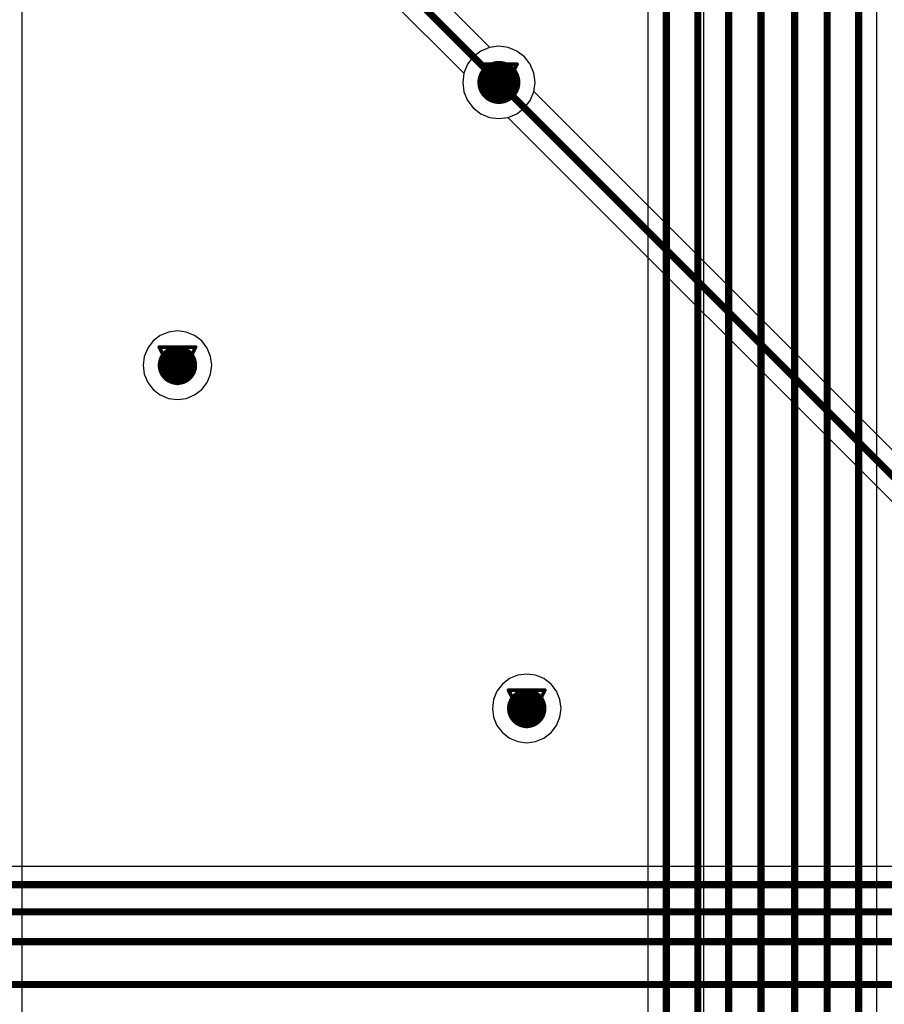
# Model space of a CAD drawing. Header units: millimetres. Extents: x 138 to 555, y 26 to 334.
# Tile 526 of 656: x 270 to 282, y 203 to 217. Entities that reach past the tile are written whole.
import ezdxf

# ---------------------------------------------------------------- set-up
doc = ezdxf.new("R2010")
doc.units = ezdxf.units.MM
for name, color, linetype in [('BottomLayer', 5, 'Continuous'), ('DrillDrawing', 1, 'Continuous'), ('MidLayer1', 16, 'Continuous'), ('MidLayer2', 76, 'Continuous'), ('MidLayer3', 90, 'Continuous'), ('MidLayer4', 156, 'Continuous'), ('MultiLayer', 9, 'Continuous'), ('TopLayer', 1, 'Continuous'), ('ViaHoleLayer', 16, 'Continuous')]:
    doc.layers.add(name, color=color, linetype=linetype)

msp = doc.modelspace()

# ---------------------------------------------------------------- linework, layer by layer
at = {"layer": 'BottomLayer'}
for p, q in [((276.196, 216.101), (276.091, 216.021)), ((276.318, 216.152), (276.196, 216.101)), ((276.448, 216.169), (276.318, 216.152)), ((276.579, 216.152), (276.448, 216.169)), ((276.7, 216.101), (276.579, 216.152)), ((276.805, 216.021), (276.7, 216.101)), ((276.091, 216.021), (276.011, 215.917)), ((276.885, 215.917), (276.805, 216.021)), ((275.961, 215.795), (275.944, 215.664)), ((276.011, 215.917), (275.961, 215.795)), ((276.935, 215.795), (276.885, 215.917)), ((276.952, 215.664), (276.935, 215.795)), ((275.944, 215.664), (275.961, 215.534)), ((276.936, 215.537), (276.952, 215.664)), ((275.961, 215.534), (276.011, 215.412)), ((285.775, 206.698), (276.936, 215.537)), ((276.011, 215.412), (276.091, 215.308)), ((276.091, 215.308), (276.196, 215.228)), ((276.196, 215.228), (276.318, 215.177)), ((276.318, 215.177), (276.448, 215.16)), ((276.448, 215.16), (276.575, 215.177)), ((276.575, 215.177), (285.489, 206.263)), ((296.54, 204.734), (260.411, 204.734))]:
    msp.add_line(p, q, dxfattribs=at)
for points, const_width in [([(276.298, 215.664, 1), (276.598, 215.664, 1)], 0.3), ([(276.423, 215.664, 1), (276.473, 215.664, 1)], 0.05), ([(271.829, 211.721, 1), (272.104, 211.721, 1)], 0.275), ([(276.699, 206.937, 1), (276.974, 206.937, 1)], 0.275)]:
    msp.add_lwpolyline(points, format="xyb", close=True, dxfattribs=dict(at, const_width=const_width))
at = {"layer": 'BottomLayer', "const_width": 0.1}
for points in [[(276.448, 215.664), (285.669, 206.443)], [(260.306, 204.479), (298.592, 204.479)], [(259.949, 204.102), (298.979, 204.102)], [(259.631, 203.685), (299.697, 203.685)], [(259.425, 203.089), (300.418, 203.089)]]:
    msp.add_lwpolyline(points, dxfattribs=at)
at = {"layer": 'DrillDrawing', "const_width": 0.0508}
for points in [[(276.194, 215.918), (276.702, 215.918)], [(276.194, 215.918), (276.448, 215.41)], [(276.448, 215.41), (276.702, 215.918)], [(276.296, 215.817), (276.6, 215.817)], [(276.296, 215.817), (276.448, 215.512)], [(276.448, 215.512), (276.6, 215.817)], [(271.712, 211.975), (272.22, 211.975)], [(271.712, 211.975), (271.966, 211.467)], [(271.966, 211.467), (272.22, 211.975)], [(271.814, 211.874), (272.119, 211.874)], [(271.814, 211.874), (271.966, 211.569)], [(271.966, 211.569), (272.119, 211.874)], [(276.582, 207.191), (277.09, 207.191)], [(276.582, 207.191), (276.836, 206.683)], [(276.836, 206.683), (277.09, 207.191)], [(276.684, 207.09), (276.988, 207.09)], [(276.684, 207.09), (276.836, 206.785)], [(276.836, 206.785), (276.988, 207.09)]]:
    msp.add_lwpolyline(points, dxfattribs=at)
at = {"layer": 'DrillDrawing', "const_width": 0.0254}
for points in [[(276.181, 215.918, 1), (276.207, 215.918, 1)], [(276.181, 215.918, 1), (276.207, 215.918, 1)], [(276.689, 215.918, 1), (276.715, 215.918, 1)], [(276.689, 215.918, 1), (276.715, 215.918, 1)], [(276.283, 215.817, 1), (276.308, 215.817, 1)], [(276.283, 215.817, 1), (276.308, 215.817, 1)], [(276.588, 215.817, 1), (276.613, 215.817, 1)], [(276.588, 215.817, 1), (276.613, 215.817, 1)], [(276.435, 215.512, 1), (276.461, 215.512, 1)], [(276.435, 215.512, 1), (276.461, 215.512, 1)], [(276.435, 215.41, 1), (276.461, 215.41, 1)], [(276.435, 215.41, 1), (276.461, 215.41, 1)], [(271.7, 211.975, 1), (271.725, 211.975, 1)], [(271.7, 211.975, 1), (271.725, 211.975, 1)], [(272.208, 211.975, 1), (272.233, 211.975, 1)], [(272.208, 211.975, 1), (272.233, 211.975, 1)], [(271.801, 211.874, 1), (271.827, 211.874, 1)], [(271.801, 211.874, 1), (271.827, 211.874, 1)], [(272.106, 211.874, 1), (272.132, 211.874, 1)], [(272.106, 211.874, 1), (272.132, 211.874, 1)], [(271.954, 211.569, 1), (271.979, 211.569, 1)], [(271.954, 211.569, 1), (271.979, 211.569, 1)], [(271.954, 211.467, 1), (271.979, 211.467, 1)], [(271.954, 211.467, 1), (271.979, 211.467, 1)], [(276.569, 207.191, 1), (276.595, 207.191, 1)], [(276.569, 207.191, 1), (276.595, 207.191, 1)], [(277.077, 207.191, 1), (277.103, 207.191, 1)], [(277.077, 207.191, 1), (277.103, 207.191, 1)], [(276.671, 207.09, 1), (276.696, 207.09, 1)], [(276.671, 207.09, 1), (276.696, 207.09, 1)], [(276.976, 207.09, 1), (277.001, 207.09, 1)], [(276.976, 207.09, 1), (277.001, 207.09, 1)], [(276.823, 206.785, 1), (276.849, 206.785, 1)], [(276.823, 206.785, 1), (276.849, 206.785, 1)], [(276.823, 206.683, 1), (276.849, 206.683, 1)], [(276.823, 206.683, 1), (276.849, 206.683, 1)]]:
    msp.add_lwpolyline(points, format="xyb", close=True, dxfattribs=at)
at = {"layer": 'MidLayer1'}
for p, q in [((279.3, 237.756), (279.3, 189.465)), ((280.137, 161.766), (280.137, 237.615)), ((269.794, 167.322), (269.805, 237.528)), ((276.196, 216.101), (276.091, 216.021)), ((276.318, 216.152), (276.196, 216.101)), ((276.448, 216.169), (276.318, 216.152)), ((276.579, 216.152), (276.448, 216.169)), ((276.7, 216.101), (276.579, 216.152)), ((276.805, 216.021), (276.7, 216.101)), ((276.091, 216.021), (276.011, 215.917)), ((276.885, 215.917), (276.805, 216.021)), ((275.961, 215.795), (275.944, 215.664)), ((276.011, 215.917), (275.961, 215.795)), ((276.935, 215.795), (276.885, 215.917)), ((276.952, 215.664), (276.935, 215.795)), ((275.944, 215.664), (275.961, 215.534)), ((276.935, 215.534), (276.952, 215.664)), ((275.961, 215.534), (276.011, 215.412)), ((276.885, 215.412), (276.935, 215.534)), ((276.011, 215.412), (276.091, 215.308)), ((276.805, 215.308), (276.885, 215.412)), ((276.091, 215.308), (276.196, 215.228)), ((276.7, 215.228), (276.805, 215.308)), ((276.196, 215.228), (276.318, 215.177)), ((276.318, 215.177), (276.448, 215.16)), ((276.448, 215.16), (276.579, 215.177)), ((276.579, 215.177), (276.7, 215.228)), ((271.727, 212.136), (271.628, 212.06)), ((271.842, 212.184), (271.727, 212.136)), ((271.966, 212.201), (271.842, 212.184)), ((272.09, 212.184), (271.966, 212.201)), ((272.206, 212.136), (272.09, 212.184)), ((272.305, 212.06), (272.206, 212.136)), ((271.552, 211.961), (271.504, 211.845)), ((271.628, 212.06), (271.552, 211.961)), ((272.381, 211.961), (272.305, 212.06)), ((272.429, 211.845), (272.381, 211.961)), ((271.504, 211.845), (271.487, 211.721)), ((272.446, 211.721), (272.429, 211.845)), ((271.487, 211.721), (271.504, 211.597)), ((272.429, 211.597), (272.446, 211.721)), ((271.504, 211.597), (271.552, 211.482)), ((272.381, 211.482), (272.429, 211.597)), ((271.552, 211.482), (271.628, 211.383)), ((272.305, 211.383), (272.381, 211.482)), ((271.628, 211.383), (271.727, 211.307)), ((271.727, 211.307), (271.842, 211.259)), ((271.842, 211.259), (271.966, 211.242)), ((271.966, 211.242), (272.09, 211.259)), ((272.09, 211.259), (272.206, 211.307)), ((272.206, 211.307), (272.305, 211.383)), ((276.836, 207.416), (276.712, 207.4)), ((276.96, 207.4), (276.836, 207.416)), ((276.497, 207.276), (276.421, 207.177)), ((276.596, 207.352), (276.497, 207.276)), ((276.712, 207.4), (276.596, 207.352)), ((277.076, 207.352), (276.96, 207.4)), ((277.175, 207.276), (277.076, 207.352)), ((277.251, 207.177), (277.175, 207.276)), ((276.421, 207.177), (276.373, 207.061)), ((277.299, 207.061), (277.251, 207.177)), ((276.373, 207.061), (276.357, 206.937)), ((277.315, 206.937), (277.299, 207.061)), ((276.357, 206.937), (276.373, 206.813)), ((277.299, 206.813), (277.315, 206.937)), ((276.373, 206.813), (276.421, 206.698)), ((277.251, 206.698), (277.299, 206.813)), ((276.421, 206.698), (276.497, 206.599)), ((276.497, 206.599), (276.596, 206.522)), ((277.076, 206.522), (277.175, 206.599)), ((277.175, 206.599), (277.251, 206.698)), ((276.596, 206.522), (276.712, 206.475)), ((276.712, 206.475), (276.836, 206.458)), ((276.836, 206.458), (276.96, 206.475)), ((276.96, 206.475), (277.076, 206.522))]:
    msp.add_line(p, q, dxfattribs=at)
for points, const_width in [([(276.298, 215.664, 1), (276.598, 215.664, 1)], 0.3), ([(271.829, 211.721, 1), (272.104, 211.721, 1)], 0.275), ([(276.699, 206.937, 1), (276.974, 206.937, 1)], 0.275)]:
    msp.add_lwpolyline(points, format="xyb", close=True, dxfattribs=dict(at, const_width=const_width))
at = {"layer": 'MidLayer2'}
for p, q in [((276.196, 216.101), (276.091, 216.021)), ((276.318, 216.152), (276.196, 216.101)), ((276.448, 216.169), (276.318, 216.152)), ((276.579, 216.152), (276.448, 216.169)), ((276.7, 216.101), (276.579, 216.152)), ((276.805, 216.021), (276.7, 216.101)), ((276.091, 216.021), (276.011, 215.917)), ((276.885, 215.917), (276.805, 216.021)), ((275.961, 215.795), (275.944, 215.664)), ((276.011, 215.917), (275.961, 215.795)), ((276.935, 215.795), (276.885, 215.917)), ((276.952, 215.664), (276.935, 215.795)), ((275.944, 215.664), (275.961, 215.534)), ((276.935, 215.534), (276.952, 215.664)), ((275.961, 215.534), (276.011, 215.412)), ((276.885, 215.412), (276.935, 215.534)), ((276.011, 215.412), (276.091, 215.308)), ((276.805, 215.308), (276.885, 215.412)), ((276.091, 215.308), (276.196, 215.228)), ((276.7, 215.228), (276.805, 215.308)), ((276.196, 215.228), (276.318, 215.177)), ((276.318, 215.177), (276.448, 215.16)), ((276.448, 215.16), (276.579, 215.177)), ((276.579, 215.177), (276.7, 215.228))]:
    msp.add_line(p, q, dxfattribs=at)
for points, const_width in [([(276.298, 215.664, 1), (276.598, 215.664, 1)], 0.3), ([(271.829, 211.721, 1), (272.104, 211.721, 1)], 0.275), ([(276.699, 206.937, 1), (276.974, 206.937, 1)], 0.275)]:
    msp.add_lwpolyline(points, format="xyb", close=True, dxfattribs=dict(at, const_width=const_width))
at = {"layer": 'MidLayer3'}
for p, q in [((276.196, 216.101), (276.091, 216.021)), ((276.318, 216.152), (276.196, 216.101)), ((276.448, 216.169), (276.318, 216.152)), ((276.579, 216.152), (276.448, 216.169)), ((276.7, 216.101), (276.579, 216.152)), ((276.805, 216.021), (276.7, 216.101)), ((276.091, 216.021), (276.011, 215.917)), ((276.885, 215.917), (276.805, 216.021)), ((275.961, 215.795), (275.944, 215.664)), ((276.011, 215.917), (275.961, 215.795)), ((276.935, 215.795), (276.885, 215.917)), ((276.952, 215.664), (276.935, 215.795)), ((275.944, 215.664), (275.961, 215.534)), ((276.935, 215.534), (276.952, 215.664)), ((275.961, 215.534), (276.011, 215.412)), ((276.885, 215.412), (276.935, 215.534)), ((276.011, 215.412), (276.091, 215.308)), ((276.805, 215.308), (276.885, 215.412)), ((276.091, 215.308), (276.196, 215.228)), ((276.7, 215.228), (276.805, 215.308)), ((276.196, 215.228), (276.318, 215.177)), ((276.318, 215.177), (276.448, 215.16)), ((276.448, 215.16), (276.579, 215.177)), ((276.579, 215.177), (276.7, 215.228))]:
    msp.add_line(p, q, dxfattribs=at)
for points, const_width in [([(276.298, 215.664, 1), (276.598, 215.664, 1)], 0.3), ([(271.829, 211.721, 1), (272.104, 211.721, 1)], 0.275), ([(276.699, 206.937, 1), (276.974, 206.937, 1)], 0.275)]:
    msp.add_lwpolyline(points, format="xyb", close=True, dxfattribs=dict(at, const_width=const_width))
at = {"layer": 'MidLayer4'}
for p, q in [((276.196, 216.101), (276.091, 216.021)), ((276.318, 216.152), (276.196, 216.101)), ((276.448, 216.169), (276.318, 216.152)), ((276.579, 216.152), (276.448, 216.169)), ((276.7, 216.101), (276.579, 216.152)), ((276.805, 216.021), (276.7, 216.101)), ((276.091, 216.021), (276.011, 215.917)), ((276.885, 215.917), (276.805, 216.021)), ((275.961, 215.795), (275.944, 215.664)), ((276.011, 215.917), (275.961, 215.795)), ((276.935, 215.795), (276.885, 215.917)), ((276.952, 215.664), (276.935, 215.795)), ((275.944, 215.664), (275.961, 215.534)), ((276.935, 215.534), (276.952, 215.664)), ((275.961, 215.534), (276.011, 215.412)), ((276.885, 215.412), (276.935, 215.534)), ((276.011, 215.412), (276.091, 215.308)), ((276.805, 215.308), (276.885, 215.412)), ((276.091, 215.308), (276.196, 215.228)), ((276.7, 215.228), (276.805, 215.308)), ((276.196, 215.228), (276.318, 215.177)), ((276.318, 215.177), (276.448, 215.16)), ((276.448, 215.16), (276.579, 215.177)), ((276.579, 215.177), (276.7, 215.228)), ((271.727, 212.136), (271.628, 212.06)), ((271.842, 212.184), (271.727, 212.136)), ((271.966, 212.201), (271.842, 212.184)), ((272.09, 212.184), (271.966, 212.201)), ((272.206, 212.136), (272.09, 212.184)), ((272.305, 212.06), (272.206, 212.136)), ((271.552, 211.961), (271.504, 211.845)), ((271.628, 212.06), (271.552, 211.961)), ((272.381, 211.961), (272.305, 212.06)), ((272.429, 211.845), (272.381, 211.961)), ((271.504, 211.845), (271.487, 211.721)), ((272.446, 211.721), (272.429, 211.845)), ((271.487, 211.721), (271.504, 211.597)), ((272.429, 211.597), (272.446, 211.721)), ((271.504, 211.597), (271.552, 211.482)), ((272.381, 211.482), (272.429, 211.597)), ((271.552, 211.482), (271.628, 211.383)), ((272.305, 211.383), (272.381, 211.482)), ((271.628, 211.383), (271.727, 211.307)), ((271.727, 211.307), (271.842, 211.259)), ((271.842, 211.259), (271.966, 211.242)), ((271.966, 211.242), (272.09, 211.259)), ((272.09, 211.259), (272.206, 211.307)), ((272.206, 211.307), (272.305, 211.383)), ((276.836, 207.416), (276.712, 207.4)), ((276.96, 207.4), (276.836, 207.416)), ((276.497, 207.276), (276.421, 207.177)), ((276.596, 207.352), (276.497, 207.276)), ((276.712, 207.4), (276.596, 207.352)), ((277.076, 207.352), (276.96, 207.4)), ((277.175, 207.276), (277.076, 207.352)), ((277.251, 207.177), (277.175, 207.276)), ((276.421, 207.177), (276.373, 207.061)), ((277.299, 207.061), (277.251, 207.177)), ((276.373, 207.061), (276.357, 206.937)), ((277.315, 206.937), (277.299, 207.061)), ((276.357, 206.937), (276.373, 206.813)), ((277.299, 206.813), (277.315, 206.937)), ((276.373, 206.813), (276.421, 206.698)), ((277.251, 206.698), (277.299, 206.813)), ((276.421, 206.698), (276.497, 206.599)), ((276.497, 206.599), (276.596, 206.522)), ((277.076, 206.522), (277.175, 206.599)), ((277.175, 206.599), (277.251, 206.698)), ((276.596, 206.522), (276.712, 206.475)), ((276.712, 206.475), (276.836, 206.458)), ((276.836, 206.458), (276.96, 206.475)), ((276.96, 206.475), (277.076, 206.522))]:
    msp.add_line(p, q, dxfattribs=at)
for points, const_width in [([(276.298, 215.664, 1), (276.598, 215.664, 1)], 0.3), ([(271.829, 211.721, 1), (272.104, 211.721, 1)], 0.275), ([(276.699, 206.937, 1), (276.974, 206.937, 1)], 0.275)]:
    msp.add_lwpolyline(points, format="xyb", close=True, dxfattribs=dict(at, const_width=const_width))
at = {"layer": 'MultiLayer'}
for points, const_width in [([(276.298, 215.664, 1), (276.598, 215.664, 1)], 0.3), ([(271.829, 211.721, 1), (272.104, 211.721, 1)], 0.275), ([(276.699, 206.937, 1), (276.974, 206.937, 1)], 0.275)]:
    msp.add_lwpolyline(points, format="xyb", close=True, dxfattribs=dict(at, const_width=const_width))
at = {"layer": 'TopLayer'}
for p, q in [((278.527, 251.704), (278.527, 188.216)), ((281.719, 186.491), (281.719, 250.114)), ((276.321, 216.152), (274.102, 218.371)), ((273.667, 218.085), (275.96, 215.791)), ((276.448, 216.169), (276.321, 216.152)), ((276.579, 216.152), (276.448, 216.169)), ((276.7, 216.101), (276.579, 216.152)), ((276.805, 216.021), (276.7, 216.101)), ((276.885, 215.917), (276.805, 216.021)), ((275.96, 215.791), (275.944, 215.664)), ((276.935, 215.795), (276.885, 215.917)), ((276.952, 215.664), (276.935, 215.795)), ((275.944, 215.664), (275.961, 215.534)), ((276.935, 215.534), (276.952, 215.664)), ((275.961, 215.534), (276.011, 215.412)), ((276.885, 215.412), (276.935, 215.534)), ((276.011, 215.412), (276.091, 215.308)), ((276.805, 215.308), (276.885, 215.412)), ((276.091, 215.308), (276.196, 215.228)), ((276.7, 215.228), (276.805, 215.308)), ((276.196, 215.228), (276.318, 215.177)), ((276.318, 215.177), (276.448, 215.16)), ((276.448, 215.16), (276.579, 215.177)), ((276.579, 215.177), (276.7, 215.228))]:
    msp.add_line(p, q, dxfattribs=at)
at = {"layer": 'TopLayer', "const_width": 0.1}
for points in [[(278.782, 188.11), (278.782, 251.704)], [(279.222, 187.894), (279.222, 251.456)], [(279.651, 187.686), (279.651, 251.196)], [(280.103, 187.407), (280.103, 251.016)], [(280.571, 187.143), (280.571, 250.718)], [(281.025, 186.806), (281.025, 250.595)], [(281.464, 186.491), (281.464, 250.219)], [(273.847, 218.266), (276.448, 215.664)]]:
    msp.add_lwpolyline(points, dxfattribs=at)
at = {"layer": 'TopLayer'}
for points, const_width in [([(276.298, 215.664, 1), (276.598, 215.664, 1)], 0.3), ([(276.423, 215.664, 1), (276.473, 215.664, 1)], 0.05), ([(271.829, 211.721, 1), (272.104, 211.721, 1)], 0.275), ([(276.699, 206.937, 1), (276.974, 206.937, 1)], 0.275)]:
    msp.add_lwpolyline(points, format="xyb", close=True, dxfattribs=dict(at, const_width=const_width))
at = {"layer": 'ViaHoleLayer', "const_width": 0.15}
for points in [[(276.373, 215.664, 1), (276.523, 215.664, 1)], [(271.891, 211.721, 1), (272.041, 211.721, 1)], [(276.761, 206.937, 1), (276.911, 206.937, 1)]]:
    msp.add_lwpolyline(points, format="xyb", close=True, dxfattribs=at)

doc.saveas('drawing.dxf')
